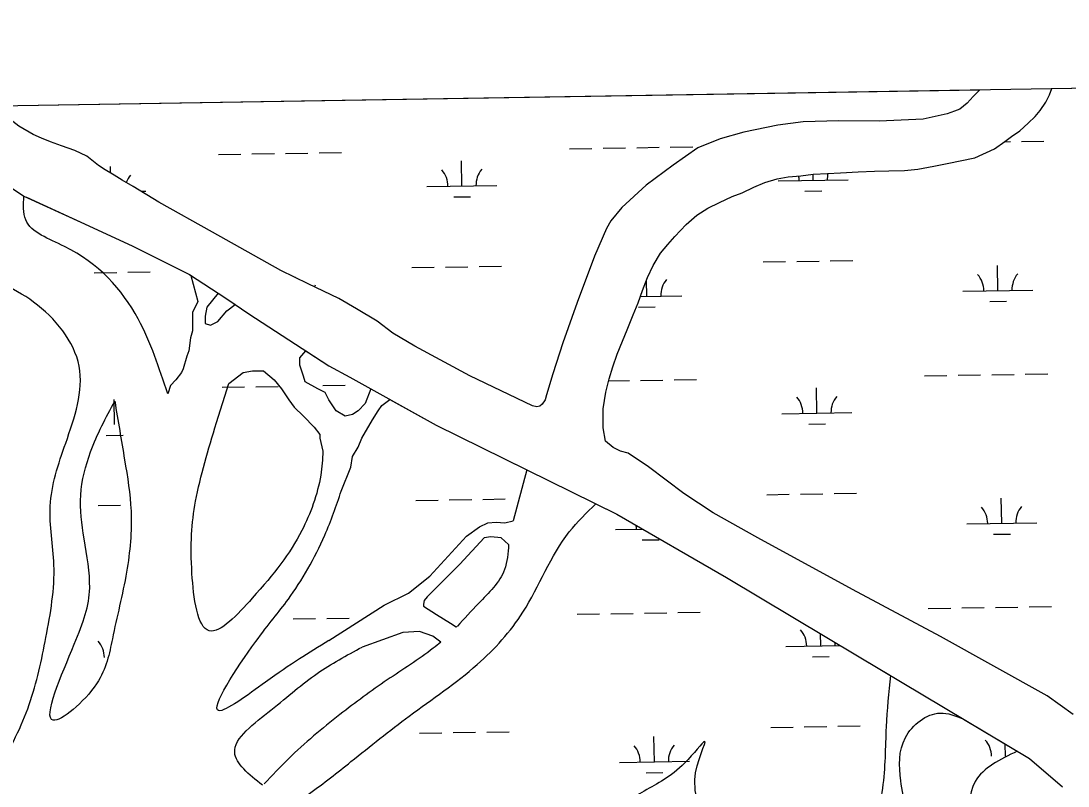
# Model space of a CAD drawing. Extents: x 3855477 to 3893699, y 299188 to 325115.
# Drawn here: x 3883881 to 3885377, y 322222 to 323316 of the extents above; entities that cross this region are included whole.
import ezdxf

# ---------------------------------------------------------------- set-up
doc = ezdxf.new("R2010")
doc.units = 0
for name, color, linetype in [('V-GRID-FRAM', 7, 'Continuous'), ('V-TOPO-SHOR', 7, 'Continuous'), ('V-WETL-SWMP', 7, 'Continuous')]:
    doc.layers.add(name, color=color, linetype=linetype)

msp = doc.modelspace()

# ---------------------------------------------------------------- linework, layer by layer
at = {"layer": 'V-GRID-FRAM'}
msp.add_lwpolyline([(3859445.3, 322797), (3891292.6, 323315.8), (3891596.8, 305135.9), (3859733.6, 304616.8), (3859445.3, 322797)], dxfattribs=at)
at = {"layer": 'V-TOPO-SHOR'}
msp.add_line((3884603.4, 322674.4), (3884584.2, 322601.4), dxfattribs=at)
for points in [[(3885250.6, 323217.4), (3885250.1, 323216.6), (3885241.4, 323207.7), (3885233, 323198.2), (3885222.3, 323189.7), (3885214.5, 323186.7), (3885204.3, 323183.2), (3885169.7, 323175.3), (3885107.2, 323172.6), (3885049.6, 323173), (3884998.5, 323171.7), (3884962.4, 323166.9), (3884913.8, 323156.8), (3884879.8, 323147.1), (3884848, 323134.7), (3884812.5, 323109.7), (3884774, 323081.1), (3884739.2, 323049.3), (3884723.4, 323030.1), (3884717.3, 323019), (3884700.5, 322979.7), (3884675.7, 322913.6), (3884655.1, 322855.8), (3884640.6, 322811.6), (3884631.7, 322781.6), (3884629.8, 322774.4), (3884625.6, 322767.9), (3884622.2, 322765.4), (3884617.8, 322764.4), (3884611.6, 322765.8), (3884522.1, 322808.8), (3884443.4, 322850.9), (3884412.3, 322869.6), (3884389.6, 322886.5), (3884360.3, 322904.4), (3884334.8, 322919), (3884291.2, 322940.2), (3884252, 322959.3), (3884154.5, 323013.8), (3884077.7, 323056.9), (3884041.2, 323079.1), (3884025.2, 323088.4), (3884014.1, 323095.5), (3884001.2, 323103.1), (3883991.5, 323109), (3883974.8, 323122.6), (3883957.5, 323130.6)], [(3885384.4, 322324.7), (3885347.3, 322351.5), (3885194.5, 322435.9), (3885069, 322503.2), (3884933.6, 322577), (3884869.7, 322613), (3884827.8, 322640.4), (3884777.4, 322678.6), (3884748.3, 322697.9), (3884737.2, 322701.1), (3884726.8, 322706.1), (3884715.8, 322715.3), (3884712.9, 322734.3), (3884712.9, 322761.3), (3884716.3, 322785.1), (3884721.2, 322804.2), (3884726.3, 322821.3), (3884732.5, 322839.4), (3884740.2, 322858.2), (3884746.9, 322874.2), (3884755.4, 322895.6), (3884762.6, 322912.9), (3884769, 322930.7), (3884775.9, 322949.1), (3884784.2, 322966.1), (3884794.7, 322983.9), (3884805, 322996.2), (3884815.2, 323007.8), (3884831.5, 323024.7), (3884846.4, 323038), (3884862.4, 323048.2), (3884878.8, 323056.1), (3884896.8, 323064.7), (3884911.1, 323070.2), (3884927.8, 323078.1), (3884943.7, 323084.9), (3884961.1, 323090.2), (3884977.2, 323092.8), (3884994.9, 323094.5), (3885012.8, 323096.6), (3885033, 323097.9), (3885051.7, 323098.8), (3885077.1, 323100), (3885100.2, 323101.1), (3885120.7, 323101.6), (3885143.3, 323102.2), (3885162.5, 323103.8), (3885185.3, 323108.2), (3885204.3, 323111.9), (3885243.8, 323120.2), (3885272, 323133.2), (3885286.6, 323143.6), (3885296.3, 323150.8), (3885308, 323158.9), (3885319.8, 323169.7), (3885330.1, 323179.4), (3885337.1, 323187.9), (3885345.3, 323199.5), (3885350.6, 323210.3), (3885353.9, 323219.1)], [(3883957.5, 323130.6), (3883938.6, 323137.5), (3883923.1, 323143.2), (3883909.9, 323148.2), (3883898.3, 323153.3), (3883877.7, 323165.4), (3883869, 323172), (3883836.6, 323194.4)], [(3883888.7, 323063.9), (3883971.3, 323025.8), (3884040.5, 322993.8), (3884121.5, 322953.5), (3884123.6, 322952.1)], [(3884123.6, 322952.1), (3884133.4, 322914.7), (3884125.6, 322899.1), (3884125.6, 322883.5), (3884125.6, 322873.1), (3884123, 322862.7), (3884120.4, 322844.5), (3884117.8, 322836.7), (3884112.6, 322818.4), (3884110, 322813.2), (3884102.2, 322802.8), (3884094.4, 322795), (3884090.4, 322782.9)], [(3884162.3, 322926.8), (3884146.4, 322906.9), (3884143.8, 322893.9), (3884143.8, 322886.1), (3884143.8, 322883.5), (3884151.6, 322880.9), (3884162, 322886.1), (3884175, 322901.7), (3884186.9, 322910.4)], [(3884162.3, 322926.8), (3884173.4, 322919.5), (3884186.9, 322910.4)], [(3884380.6, 322789.9), (3884372.8, 322769), (3884362.4, 322758.6), (3884354.6, 322753.4), (3884344.2, 322750.8), (3884331.2, 322758.6), (3884320.7, 322774.2), (3884315.5, 322784.6), (3884305.1, 322789.8), (3884286.9, 322800.2), (3884284.3, 322808), (3884279.1, 322823.7), (3884279.1, 322834.1), (3884288, 322844.2)], [(3884288, 322844.2), (3884320.5, 322823), (3884350.5, 322806.5), (3884380.6, 322789.9)], [(3884160.1, 322741.7), (3884177.6, 322797.6), (3884198.4, 322813.2), (3884211.5, 322815.8), (3884227.1, 322815.8), (3884242.7, 322802.8), (3884253.1, 322789.8), (3884263.5, 322774.2), (3884271.3, 322763.8), (3884284.3, 322750.8), (3884299.9, 322735.2), (3884307.7, 322724.8), (3884307.7, 322719.6), (3884312.3, 322701.1)], [(3884338.4, 322643.9), (3884352, 322677.9), (3884354.6, 322693.5), (3884362.4, 322706.6), (3884367.6, 322719.6), (3884383.2, 322745.6), (3884391, 322758.6), (3884396.2, 322766.4), (3884407.8, 322774.8)], [(3884407.8, 322774.8), (3884473.8, 322738.3), (3884603.4, 322674.4)], [(3884702.2, 322625.7), (3884732.2, 322611), (3884889.1, 322520.3), (3885078.7, 322407.1), (3885123.1, 322380.5)], [(3884320.8, 322430.5), (3884399.7, 322480.7), (3884434.4, 322498.1), (3884465.1, 322522.1), (3884517.3, 322579.6), (3884536, 322593), (3884548, 322598.3), (3884560, 322599.6), (3884572, 322598.3), (3884584.2, 322601.4)], [(3884577.6, 322567.6), (3884566.7, 322576.9), (3884552, 322578.3), (3884542.6, 322576.9), (3884507.9, 322539.5), (3884467.8, 322499.4), (3884461.1, 322492.7), (3884457.1, 322487.4), (3884455.8, 322482.1), (3884455.8, 322479.4), (3884474.5, 322467.4), (3884494.5, 322455.3), (3884502.6, 322450), (3884504.3, 322450.6)], [(3884480.6, 322427.9), (3884469.1, 322436.6), (3884450.4, 322443.3), (3884426.4, 322442), (3884368.4, 322421)], [(3885227.7, 322317.9), (3885304.3, 322272.1)]]:
    msp.add_lwpolyline(points, dxfattribs=at)
for points in [[(3884090.4, 322782.9), (3884048.2, 322889.9), (3883943, 322993.5), (3883887.5, 323031.8), (3883885, 323065.6)], [(3883829, 322848.5), (3883835.6, 322829), (3883848.8, 322756.2), (3883845.7, 322684.1), (3883856.1, 322583.4), (3883849.2, 322497.3), (3883821.9, 322429.9), (3883792.4, 322365.7), (3883752.1, 322290.9), (3883708, 322237.3), (3883653.1, 322205), (3883563.1, 322156.7), (3883494.9, 322115.4), (3883423.8, 322063.8), (3883387.1, 321997), (3883457.9, 321975.2), (3883546.9, 321973.8), (3883606.7, 321980.1), (3883692.6, 322004.5), (3883790.1, 322069.1), (3883827, 322122.6), (3883863.4, 322187.1), (3883780.4, 322143.6), (3883724.4, 322096.3), (3883799.7, 322185.3), (3883849.9, 322250.6), (3883892.5, 322338.8), (3883916.4, 322434.8), (3883927.9, 322538.5), (3883922.5, 322622.2), (3883944.6, 322712.4), (3883963.8, 322822.3), (3883898.8, 322914), (3883852.3, 322941.8)], [(3884014.7, 322772.6), (3883980.2, 322700), (3883966.2, 322638.2), (3883971, 322575.6), (3883978.9, 322505.4), (3883956.9, 322424.9), (3883926.6, 322316.4), (3883988.8, 322368.6), (3884011.3, 322432.8), (3884031.6, 322528.2), (3884038, 322615.4), (3884028.8, 322688.5), (3884014.7, 322772.6)], [(3884312.3, 322701.1), (3884309, 322666.7), (3884282, 322587.5), (3884211.1, 322490.7), (3884149.8, 322444.2), (3884125.1, 322526.2), (3884130.3, 322629.5), (3884160.1, 322741.7)], [(3884320.8, 322430.5), (3884278.7, 322404), (3884230, 322370.7), (3884163.2, 322330.1), (3884216.1, 322428.7), (3884262.8, 322489.5), (3884314.9, 322580.8), (3884338.4, 322643.9)], [(3883194.7, 321185.6), (3883200, 321245.1), (3883282.9, 321399.6), (3883315.9, 321463), (3883368.8, 321547.1), (3883442, 321592.6), (3883502.2, 321559.1), (3883548.7, 321491.7), (3883586.3, 321424.7), (3883619.9, 321349.4), (3883633.8, 321284.8), (3883635.4, 321204.1), (3883635.5, 321153.9), (3883705.5, 321047.5), (3883690.2, 320967), (3883727, 321063.7), (3883672, 321209.1), (3883753.2, 321240), (3883834.3, 321277), (3883870.7, 321337), (3883907.1, 321419.2), (3883936.2, 321487.6), (3883985.2, 321538.6), (3884058.3, 321572.2), (3884101.1, 321655.1), (3884058.9, 321755.8), (3884030.8, 321841.6), (3884042, 321968.6), (3884078.9, 322027.8), (3884144.5, 322093.4), (3884230.6, 322167.5), (3884293.2, 322211.8), (3884352.3, 322257.2), (3884435.6, 322322.4), (3884532.8, 322396.1), (3884598.1, 322470.8), (3884664.3, 322585.7), (3884702.2, 322625.7)], [(3884577.6, 322567.6), (3884571.7, 322531.6), (3884534.6, 322483.4), (3884504.3, 322450.6)], [(3884225.8, 322223.4), (3884186.1, 322270.3), (3884238, 322330.9), (3884304.1, 322383.3), (3884368.4, 322421)], [(3884480.6, 322427.9), (3884469.9, 322419.4), (3884404.2, 322374), (3884336.5, 322324.5), (3884263.1, 322261.4), (3884228.4, 322225.3)], [(3885123.1, 322380.5), (3885117, 322306.8), (3885111.8, 322219.3), (3885080.3, 322129.1), (3885021.4, 322064.7), (3884944.7, 321986.7), (3884843.4, 321887.2), (3884775.5, 321875.4), (3884715.4, 321946.9), (3884709.9, 322071), (3884725.5, 322130.3), (3884829.3, 322198.8), (3884884.6, 322155), (3884963, 322102.1), (3884843.5, 322231.2), (3884857.7, 322285.9), (3884829.3, 322255.5), (3884771.4, 322215.2), (3884717.9, 322174.5), (3884673.4, 322085.3), (3884670.1, 321996.5), (3884549.8, 321925.3), (3884499.2, 321947.6), (3884446.6, 321918.1), (3884355.3, 321843.3), (3884306, 321806.4), (3884255, 321736.4), (3884244.7, 321672.6), (3884239.1, 321554), (3884244.5, 321458.2), (3884232, 321374.8), (3884203.8, 321316.7), (3884165.7, 321251.9), (3884134.3, 321183.3), (3884118.1, 321108.6), (3884124.8, 321032.5)], [(3884265.7, 320843.2), (3884206, 320873.3), (3884164.5, 320955.9), (3884176.8, 321028), (3884225.9, 321096.3), (3884148.8, 321068.6), (3884164.7, 321159.7), (3884226, 321278.5), (3884273.7, 321420.5), (3884268.1, 321536.4), (3884270.8, 321647), (3884286.5, 321712.6), (3884312.8, 321769.4), (3884468.8, 321864.6), (3884485, 321911.2), (3884537.7, 321892.4), (3884617.1, 321919.4), (3884673.4, 321949.6), (3884734.1, 321862.5), (3884822.1, 321844.6), (3884882.1, 321871.8), (3884928.2, 321918.7), (3884985.3, 321984.8), (3885036.6, 322033.4), (3885096.4, 322093), (3885142.1, 322152.8), (3885138, 322229.8), (3885144.5, 322291.5), (3885194.1, 322326.7), (3885227.7, 322317.9)], [(3885304.3, 322272.1), (3885244.3, 322228.9), (3885234.8, 322162), (3885226.9, 322097), (3885176.7, 322042.8), (3885096.4, 321980.9), (3885030.6, 321918), (3885014.2, 321859.4), (3885017.4, 321780.7), (3884953.3, 321769.5), (3884886.2, 321764.3), (3884809.4, 321743.4), (3884706.6, 321743), (3884663.2, 321696.5), (3884570.8, 321678.5), (3884519.7, 321638), (3884492.8, 321581.5), (3884539.7, 321467.6), (3884530.1, 321418.4), (3884473.9, 321269.1), (3884473.9, 321218.5), (3884436.4, 321155.6), (3884416.7, 321067.1), (3884402.4, 321008.6), (3884368.2, 320944.9), (3884321.2, 320886.9), (3884272.6, 320849), (3884261.3, 320845.2)]]:
    msp.add_spline(points, degree=3, dxfattribs=at)
at = {"layer": 'V-WETL-SWMP'}
for p, q in [((3885353.9, 323219.1), (3886191, 323232.7)), ((3883836.6, 323194.4), (3885250.6, 323217.4)), ((3885250.1, 323216.6), (3885241.4, 323207.7)), ((3885250.6, 323217.4), (3885250.1, 323216.6)), ((3885350.6, 323210.3), (3885353.9, 323219.1)), ((3885241.4, 323207.7), (3885233, 323198.2)), ((3885337.1, 323187.9), (3885345.3, 323199.5)), ((3885345.3, 323199.5), (3885350.6, 323210.3)), ((3885214.5, 323186.7), (3885204.3, 323183.2)), ((3885222.3, 323189.7), (3885214.5, 323186.7)), ((3885233, 323198.2), (3885222.3, 323189.7)), ((3885330.1, 323179.4), (3885337.1, 323187.9)), ((3884998.5, 323171.7), (3884962.4, 323166.9)), ((3885049.6, 323173), (3884998.5, 323171.7)), ((3885107.2, 323172.6), (3885049.6, 323173)), ((3885169.7, 323175.3), (3885107.2, 323172.6)), ((3885204.3, 323183.2), (3885169.7, 323175.3)), ((3885308, 323158.9), (3885319.8, 323169.7)), ((3885319.8, 323169.7), (3885330.1, 323179.4)), ((3883898.3, 323153.3), (3883877.7, 323165.4)), ((3884913.8, 323156.8), (3884879.8, 323147.1)), ((3884962.4, 323166.9), (3884913.8, 323156.8)), ((3885296.3, 323150.8), (3885308, 323158.9)), ((3883909.9, 323148.2), (3883898.3, 323153.3)), ((3883923.1, 323143.2), (3883909.9, 323148.2)), ((3883938.6, 323137.5), (3883923.1, 323143.2)), ((3884879.8, 323147.1), (3884848, 323134.7)), ((3885272, 323133.2), (3885286.6, 323143.6)), ((3885286, 323143.2), (3885294.5, 323143.3)), ((3885286.6, 323143.6), (3885296.3, 323150.8)), ((3885310.5, 323143.6), (3885342.5, 323144.1)), ((3883957.5, 323130.6), (3883938.6, 323137.5)), ((3883974.8, 323122.6), (3883957.5, 323130.6)), ((3884162.8, 323124.9), (3884194.8, 323125.4)), ((3884210.8, 323125.7), (3884242.8, 323126.2)), ((3884258.8, 323126.5), (3884290.8, 323127)), ((3884306.8, 323127.2), (3884338.8, 323127.8)), ((3884664.6, 323133.1), (3884696.6, 323133.6)), ((3884712.6, 323133.9), (3884744.6, 323134.4)), ((3884760.6, 323134.6), (3884792.6, 323135.2)), ((3884808.6, 323135.4), (3884840.6, 323135.9)), ((3884848, 323134.7), (3884812.5, 323109.7)), ((3885243.8, 323120.2), (3885272, 323133.2)), ((3883991.5, 323109), (3883974.8, 323122.6)), ((3884510.9, 323079.8), (3884510.3, 323115.8)), ((3884812.5, 323109.7), (3884774, 323081.1)), ((3885185.3, 323108.2), (3885204.3, 323111.9)), ((3885204.3, 323111.9), (3885243.8, 323120.2)), ((3883832.5, 323100.1), (3883885, 323065.6)), ((3884001.2, 323103.1), (3883991.5, 323109)), ((3884014.1, 323095.5), (3884001.2, 323103.1)), ((3884008.6, 323098.7), (3884008.5, 323107.6)), ((3884025.2, 323088.4), (3884014.1, 323095.5)), ((3884977.2, 323092.8), (3884994.9, 323094.5)), ((3884994.9, 323094.5), (3885012.8, 323096.6)), ((3885012.7, 323088), (3885012.6, 323096.6)), ((3885012.8, 323096.6), (3885033, 323097.9)), ((3885033, 323097.9), (3885051.7, 323098.8)), ((3885051.7, 323098.8), (3885077.1, 323100)), ((3885077.1, 323100), (3885100.2, 323101.1)), ((3885100.2, 323101.1), (3885120.7, 323101.6)), ((3885120.7, 323101.6), (3885143.3, 323102.2)), ((3885143.3, 323102.2), (3885162.5, 323103.8)), ((3885162.5, 323103.8), (3885185.3, 323108.2)), ((3884041.2, 323079.1), (3884025.2, 323088.4)), ((3884460.9, 323079), (3884560.9, 323080.6)), ((3884774, 323081.1), (3884739.2, 323049.3)), ((3884927.8, 323078.1), (3884943.7, 323084.9)), ((3884943.7, 323084.9), (3884961.1, 323090.2)), ((3884961.1, 323090.2), (3884977.2, 323092.8)), ((3884962.8, 323087.2), (3885062.7, 323088.8)), ((3883885, 323065.6), (3883971.3, 323025.8)), ((3884077.7, 323056.9), (3884041.2, 323079.1)), ((3884052.3, 323072.3), (3884059.1, 323072.5)), ((3884499.2, 323064.2), (3884523.2, 323064.6)), ((3884878.8, 323056.1), (3884896.8, 323064.7)), ((3884896.8, 323064.7), (3884911.1, 323070.2)), ((3884911.1, 323070.2), (3884927.8, 323078.1)), ((3885001, 323072.4), (3885025, 323072.8)), ((3884154.5, 323013.8), (3884077.7, 323056.9)), ((3884862.4, 323048.2), (3884878.8, 323056.1)), ((3884739.2, 323049.3), (3884723.4, 323030.1)), ((3884831.5, 323024.7), (3884846.4, 323038)), ((3884846.4, 323038), (3884862.4, 323048.2)), ((3883971.3, 323025.8), (3884040.5, 322993.8)), ((3884723.4, 323030.1), (3884717.3, 323019)), ((3884815.2, 323007.8), (3884831.5, 323024.7)), ((3884252, 322959.3), (3884154.5, 323013.8)), ((3884717.3, 323019), (3884700.5, 322979.7)), ((3884805, 322996.2), (3884815.2, 323007.8)), ((3884040.5, 322993.8), (3884121.5, 322953.5)), ((3884794.7, 322983.9), (3884805, 322996.2)), ((3884700.5, 322979.7), (3884675.7, 322913.6)), ((3884784.2, 322966.1), (3884794.7, 322983.9)), ((3884439.4, 322963.2), (3884471.4, 322963.7)), ((3884487.4, 322964), (3884519.4, 322964.5)), ((3884535.4, 322964.8), (3884567.4, 322965.3)), ((3884775.9, 322949.1), (3884784.2, 322966.1)), ((3884941.2, 322971.4), (3884973.2, 322971.9)), ((3884989.2, 322972.2), (3885021.2, 322972.7)), ((3885037.2, 322972.9), (3885069.2, 322973.5)), ((3885276.8, 322930.4), (3885276.2, 322966.4)), ((3883985.5, 322955.8), (3884017.5, 322956.3)), ((3884033.5, 322956.6), (3884065.5, 322957.1)), ((3884121.5, 322953.5), (3884173.4, 322919.5)), ((3884291.2, 322940.2), (3884252, 322959.3)), ((3884272.5, 322949.3), (3884272.5, 322950.1)), ((3884769, 322930.7), (3884775.9, 322949.1)), ((3884774.9, 322922.2), (3884774.6, 322945.4)), ((3884334.8, 322919), (3884291.2, 322940.2)), ((3884762.6, 322912.9), (3884769, 322930.7)), ((3885226.8, 322929.6), (3885326.8, 322931.2)), ((3884173.4, 322919.5), (3884206.5, 322897.1)), ((3884360.3, 322904.4), (3884334.8, 322919)), ((3884765.9, 322922.1), (3884824.9, 322923)), ((3885265, 322914.8), (3885289, 322915.2)), ((3884389.6, 322886.5), (3884360.3, 322904.4)), ((3884675.7, 322913.6), (3884655.1, 322855.8)), ((3884755.4, 322895.6), (3884762.6, 322912.9)), ((3884763.2, 322906.6), (3884787.2, 322907)), ((3884206.5, 322897.1), (3884320.5, 322823)), ((3884412.3, 322869.6), (3884389.6, 322886.5)), ((3884746.9, 322874.2), (3884755.4, 322895.6)), ((3884740.2, 322858.2), (3884746.9, 322874.2)), ((3884443.4, 322850.9), (3884412.3, 322869.6)), ((3884655.1, 322855.8), (3884640.6, 322811.6)), ((3884732.5, 322839.4), (3884740.2, 322858.2)), ((3884522.1, 322808.8), (3884443.4, 322850.9)), ((3884726.3, 322821.3), (3884732.5, 322839.4)), ((3884320.5, 322823), (3884350.5, 322806.5)), ((3884640.6, 322811.6), (3884631.7, 322781.6)), ((3884721.2, 322804.2), (3884726.3, 322821.3)), ((3885267.9, 322810.2), (3885299.9, 322810.7)), ((3885315.9, 322811), (3885347.9, 322811.5)), ((3884312.2, 322794.6), (3884344.2, 322795.1)), ((3884350.5, 322806.5), (3884473.8, 322738.3)), ((3884611.6, 322765.8), (3884522.1, 322808.8)), ((3884716.3, 322785.1), (3884721.2, 322804.2)), ((3884720.4, 322801.3), (3884750.1, 322801.7)), ((3884766.1, 322802), (3884798.1, 322802.5)), ((3884814, 322802.8), (3884846, 322803.3)), ((3885171.9, 322808.6), (3885203.9, 322809.1)), ((3885219.9, 322809.4), (3885251.9, 322809.9)), ((3884168.2, 322792.3), (3884200.2, 322792.8)), ((3884216.2, 322793), (3884248.2, 322793.6)), ((3884631.7, 322781.6), (3884629.8, 322774.4)), ((3884712.9, 322761.3), (3884716.3, 322785.1)), ((3885018.2, 322755.4), (3885017.6, 322791.4)), ((3884014.5, 322739), (3884013.9, 322775)), ((3884617.8, 322764.4), (3884611.6, 322765.8)), ((3884622.2, 322765.4), (3884617.8, 322764.4)), ((3884625.6, 322767.9), (3884622.2, 322765.4)), ((3884629.8, 322774.4), (3884625.6, 322767.9)), ((3884712.9, 322734.3), (3884712.9, 322761.3)), ((3884968.2, 322754.5), (3885068.2, 322756.2)), ((3884473.8, 322738.3), (3884732.2, 322611)), ((3885006.4, 322739.7), (3885030.4, 322740.1)), ((3884002.7, 322723.4), (3884026.7, 322723.8)), ((3884715.8, 322715.3), (3884712.9, 322734.3)), ((3884726.8, 322706.1), (3884715.8, 322715.3)), ((3884737.2, 322701.1), (3884726.8, 322706.1)), ((3884748.3, 322697.9), (3884737.2, 322701.1)), ((3884777.4, 322678.6), (3884748.3, 322697.9)), ((3884827.8, 322640.4), (3884777.4, 322678.6)), ((3884444.8, 322630.6), (3884476.8, 322631.1)), ((3884492.8, 322631.4), (3884524.8, 322631.9)), ((3884540.8, 322632.1), (3884572.8, 322632.7)), ((3884869.7, 322613), (3884827.8, 322640.4)), ((3884946.6, 322638.7), (3884978.6, 322639.3)), ((3884994.6, 322639.5), (3885026.6, 322640.1)), ((3885042.6, 322640.3), (3885074.6, 322640.8)), ((3885282.2, 322597.8), (3885281.6, 322633.8)), ((3883991, 322623.2), (3884023, 322623.7)), ((3884732.2, 322611), (3884889.1, 322520.3)), ((3884933.6, 322577), (3884869.7, 322613)), ((3884730.4, 322588.8), (3884769.4, 322589.4)), ((3885232.2, 322597), (3885332.2, 322598.6)), ((3884768.6, 322574), (3884792.6, 322574.4)), ((3885069, 322503.2), (3884933.6, 322577)), ((3885270.5, 322582.2), (3885294.5, 322582.5)), ((3884889.1, 322520.3), (3885078.7, 322407.1)), ((3885194.5, 322435.9), (3885069, 322503.2)), ((3884675.5, 322467.8), (3884707.5, 322468.3)), ((3884723.5, 322468.6), (3884755.5, 322469.1)), ((3884771.5, 322469.4), (3884803.5, 322469.9)), ((3884819.5, 322470.2), (3884851.5, 322470.7)), ((3885177.3, 322476), (3885209.3, 322476.5)), ((3885225.3, 322476.8), (3885257.3, 322477.3)), ((3885273.3, 322477.5), (3885305.3, 322478.1)), ((3885321.3, 322478.3), (3885353.3, 322478.9)), ((3884269.6, 322461.2), (3884301.6, 322461.7)), ((3884317.6, 322462), (3884349.6, 322462.5)), ((3885023.6, 322422.7), (3885023.3, 322440.2)), ((3885347.3, 322351.5), (3885194.5, 322435.9)), ((3884973.6, 322421.9), (3885051.8, 322423.2)), ((3885011.8, 322407.1), (3885035.8, 322407.5)), ((3885078.7, 322407.1), (3885321.8, 322261.6)), ((3885384.4, 322324.7), (3885347.3, 322351.5)), ((3884952.1, 322306.1), (3884984.1, 322306.6)), ((3885000.1, 322306.9), (3885032.1, 322307.4)), ((3885048.1, 322307.7), (3885080, 322308.2)), ((3884450.2, 322297.9), (3884482.2, 322298.5)), ((3884498.2, 322298.7), (3884530.2, 322299.2)), ((3884546.2, 322299.5), (3884578.2, 322300)), ((3884785.8, 322257), (3884785.2, 322293)), ((3885287.6, 322265.2), (3885287.3, 322282.2)), ((3884735.8, 322256.2), (3884835.8, 322257.8)), ((3885321.8, 322261.6), (3885368.8, 322221.2)), ((3884774, 322241.4), (3884798, 322241.7))]:
    msp.add_line(p, q, dxfattribs=at)
for centre, start, end in [((3884064.3, 323073), 140.1615, 160.2561), ((3884455.7, 323079.4), 0.1615, 41.7052), ((3884566.1, 323081.2), 140.1615, 181.7052), ((3885068, 323089.4), 165.8745, 181.7052), ((3884957.5, 323087.6), 0.1615, 10.8706), ((3884830.2, 322923.6), 140.1615, 181.7052), ((3885221.5, 322930), 0.1615, 41.7052), ((3885332, 322931.8), 140.1615, 181.7052), ((3884328.3, 322915.4), 140.1615, 144.2484), ((3884962.9, 322754.9), 0.1615, 41.7052), ((3885073.4, 322756.7), 140.1615, 181.7052), ((3885227, 322597.4), 0.1615, 41.7052), ((3885337.4, 322599.2), 140.1615, 181.7052), ((3884725.1, 322589.2), 0.1615, 9.4109), ((3884968.3, 322422.3), 0.1615, 41.7052), ((3883964.7, 322406), 0.1615, 41.7052), ((3885078.8, 322424.1), 173.7059, 181.7052), ((3885232.4, 322264.7), 0.1615, 41.7052), ((3884730.5, 322256.6), 0.1615, 41.7052), ((3884841, 322258.4), 140.1615, 181.7052)]:
    msp.add_arc(centre, 35.2, start, end, dxfattribs=at)

doc.saveas('drawing.dxf')
